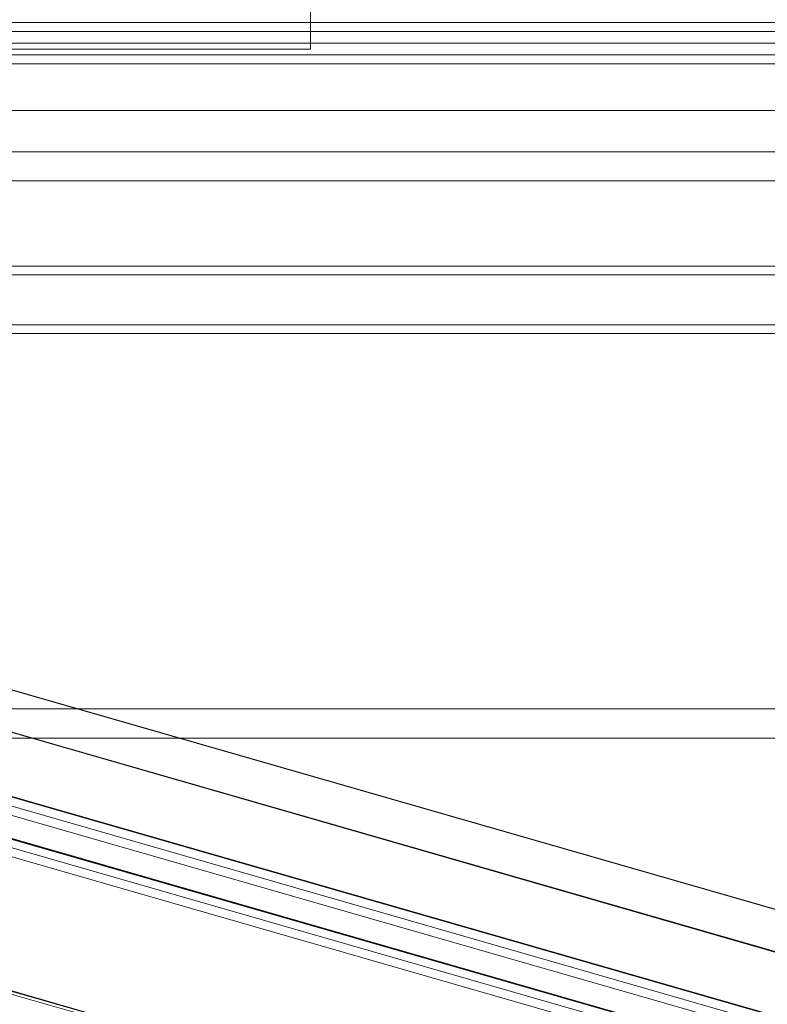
# Model space of a CAD drawing. Header units: millimetres. Extents: x -2233 to 61924, y -68080 to 6847.
# Tile 751 of 1022: x 25031 to 25286, y 959 to 1295. Entities that reach past the tile are written whole.
import ezdxf

# ---------------------------------------------------------------- set-up
doc = ezdxf.new("R2010")
doc.units = ezdxf.units.MM
for name, color, linetype, lineweight in [('COTAS_P', 1, 'Continuous', 0), ('lateral_briquetadora', 7, 'Continuous', 0), ('lateral_C05', 7, 'Continuous', 0), ('lateral_C10', 7, 'Continuous', 0)]:
    doc.layers.add(name, color=color, linetype=linetype, lineweight=lineweight)
doc.dimstyles.new('R19_100', dxfattribs={"dimtxt": 250, "dimasz": 150, "dimexe": 150, "dimexo": 80, "dimgap": 100, "dimtad": 1, "dimtih": 1, "dimtoh": 1, "dimdsep": 46, "dimcen": 0.09, "dimadec": 0, "dimazin": 0, "dimtfac": 1, "dimtdec": 4, "dimtofl": 0, "dimtmove": 0, "dimatfit": 3, "dimfxl": 1, "dimtolj": 1, "dimtzin": 0, "dimarcsym": 0})

# ---------------------------------------------------------------- blocks, each defined once
blk = doc.blocks.new('DIM_R27_7')
at = {"layer": 'COTAS_P'}
for p, q in [((24250.07, 2141), (24400.07, 2186)), ((26750.07, 2141), (26600.07, 2186)), ((24250.07, 1241), (24250.07, 2141)), ((24250.07, 2141), (26750.07, 2141)), ((24250.07, 2141), (24400.07, 2096)), ((26750.07, 2141), (26600.07, 2096)), ((26750.07, 1241), (26750.07, 2141))]:
    blk.add_line(p, q, dxfattribs=at)
blk.add_text('2500 P', height=250, dxfattribs=at).set_placement((25500.07, 2241))

msp = doc.modelspace()

# ---------------------------------------------------------------- linework, layer by layer
at = {"layer": 'lateral_briquetadora'}
for p, q in [((25130.067, 1285), (25130.067, 1315)), ((24570.067, 1285), (25130.067, 1285)), ((23750.067, 1264), (25950.067, 1264)), ((24150.067, 1264), (25950.067, 1264)), ((23750.067, 1250), (25950.067, 1250)), ((23900.067, 1250), (25800.067, 1250)), ((24150.067, 1250), (25800.067, 1250)), ((23750.067, 1240), (25950.067, 1240)), ((23900.067, 1240), (25800.067, 1240)), ((23750.067, 1060), (25950.067, 1060)), ((23900.067, 1060), (25800.067, 1060)), ((23900.067, 1050), (25800.067, 1050))]:
    msp.add_line(p, q, dxfattribs=at)
at = {"layer": 'lateral_C05'}
for p, q in [((24250.067, 1294), (26750.067, 1294)), ((24310.067, 1294), (26690.067, 1294)), ((25197.196, 1294), (25197.206, 1294)), ((25197.206, 1294), (25197.223, 1294)), ((25197.223, 1294), (25197.247, 1294)), ((25197.247, 1294), (25197.278, 1294)), ((25197.278, 1294), (25197.315, 1294)), ((25197.315, 1294), (25197.358, 1294)), ((25197.358, 1294), (25197.408, 1294)), ((25197.408, 1294), (25197.465, 1294)), ((25197.465, 1294), (25197.527, 1294)), ((25197.527, 1294), (25197.596, 1294)), ((25197.596, 1294), (25197.67, 1294)), ((25197.67, 1294), (25197.75, 1294)), ((25197.75, 1294), (25197.836, 1294)), ((25197.836, 1294), (25197.927, 1294)), ((25197.927, 1294), (25198.022, 1294)), ((25198.022, 1294), (25198.123, 1294)), ((25198.123, 1294), (25198.228, 1294)), ((25198.228, 1294), (25198.337, 1294)), ((25198.337, 1294), (25198.45, 1294)), ((25198.45, 1294), (25198.567, 1294)), ((25198.567, 1294), (25198.688, 1294)), ((25198.688, 1294), (25198.811, 1294)), ((25198.811, 1294), (25198.938, 1294)), ((25198.938, 1294), (25199.067, 1294)), ((25199.067, 1294), (25199.198, 1294)), ((25199.198, 1294), (25199.331, 1294)), ((25199.331, 1294), (25199.465, 1294)), ((25199.465, 1294), (25199.601, 1294)), ((25199.601, 1294), (25199.737, 1294)), ((25199.737, 1294), (25199.874, 1294)), ((25199.874, 1294), (25200.011, 1294)), ((25200.011, 1294), (25200.148, 1294)), ((25200.148, 1294), (25200.284, 1294)), ((25200.284, 1294), (25200.42, 1294)), ((25200.42, 1294), (25200.554, 1294)), ((25200.554, 1294), (25200.687, 1294)), ((25200.687, 1294), (25200.818, 1294)), ((25200.818, 1294), (25200.947, 1294)), ((25200.947, 1294), (25201.074, 1294)), ((25201.074, 1294), (25201.197, 1294)), ((25201.197, 1294), (25201.317, 1294)), ((25201.317, 1294), (25201.434, 1294)), ((25201.434, 1294), (25201.548, 1294)), ((25201.548, 1294), (25201.657, 1294)), ((25201.657, 1294), (25201.762, 1294)), ((25201.762, 1294), (25201.863, 1294)), ((25201.863, 1294), (25201.958, 1294)), ((25201.958, 1294), (25202.049, 1294)), ((25202.049, 1294), (25202.135, 1294)), ((25202.135, 1294), (25202.215, 1294)), ((25202.215, 1294), (25202.289, 1294)), ((25202.289, 1294), (25202.358, 1294)), ((25202.358, 1294), (25202.42, 1294)), ((25202.42, 1294), (25202.477, 1294)), ((25202.477, 1294), (25202.527, 1294)), ((25202.527, 1294), (25202.57, 1294)), ((25202.57, 1294), (25202.607, 1294)), ((25202.607, 1294), (25202.638, 1294)), ((25202.638, 1294), (25202.662, 1294)), ((25202.662, 1294), (25202.679, 1294)), ((25202.679, 1294), (25202.689, 1294)), ((24250.067, 1291), (26750.067, 1291)), ((24310.067, 1291), (26690.067, 1291)), ((24900.317, 1291), (25499.567, 1291)), ((25196.946, 1291), (25196.957, 1291)), ((25196.957, 1291), (25196.976, 1291)), ((25196.976, 1291), (25197.002, 1291)), ((25197.002, 1291), (25197.035, 1291)), ((25197.035, 1291), (25197.076, 1291)), ((25197.076, 1291), (25197.123, 1291)), ((25197.123, 1291), (25197.178, 1291)), ((25197.178, 1291), (25197.24, 1291)), ((25197.196, 1291), (25197.206, 1291)), ((25197.206, 1291), (25197.223, 1291)), ((25197.223, 1291), (25197.247, 1291)), ((25197.24, 1291), (25197.308, 1291)), ((25197.247, 1291), (25197.278, 1291)), ((25197.278, 1291), (25197.315, 1291)), ((25197.308, 1291), (25197.383, 1291)), ((25197.315, 1291), (25197.358, 1291)), ((25197.358, 1291), (25197.408, 1291)), ((25197.383, 1291), (25197.464, 1291)), ((25197.408, 1291), (25197.465, 1291)), ((25197.464, 1291), (25197.551, 1291)), ((25197.465, 1291), (25197.527, 1291)), ((25197.527, 1291), (25197.596, 1291)), ((25197.551, 1291), (25197.644, 1291)), ((25197.596, 1291), (25197.67, 1291)), ((25197.644, 1291), (25197.743, 1291)), ((25197.67, 1291), (25197.75, 1291)), ((25197.743, 1291), (25197.848, 1291)), ((25197.75, 1291), (25197.836, 1291)), ((25197.836, 1291), (25197.927, 1291)), ((25197.848, 1291), (25197.957, 1291)), ((25197.927, 1291), (25198.022, 1291)), ((25197.957, 1291), (25198.072, 1291)), ((25198.022, 1291), (25198.123, 1291)), ((25198.072, 1291), (25198.191, 1291)), ((25198.123, 1291), (25198.228, 1291)), ((25198.191, 1291), (25198.315, 1291)), ((25198.228, 1291), (25198.337, 1291)), ((25198.315, 1291), (25198.442, 1291)), ((25198.337, 1291), (25198.45, 1291)), ((25198.442, 1291), (25198.574, 1291)), ((25198.45, 1291), (25198.567, 1291)), ((25198.567, 1291), (25198.688, 1291)), ((25198.574, 1291), (25198.709, 1291)), ((25198.688, 1291), (25198.811, 1291)), ((25198.709, 1291), (25198.846, 1291)), ((25198.811, 1291), (25198.938, 1291)), ((25198.846, 1291), (25198.987, 1291)), ((25198.938, 1291), (25199.067, 1291)), ((25198.987, 1291), (25199.13, 1291)), ((25199.067, 1291), (25199.198, 1291)), ((25199.13, 1291), (25199.275, 1291)), ((25199.198, 1291), (25199.331, 1291)), ((25199.275, 1291), (25199.422, 1291)), ((25199.331, 1291), (25199.465, 1291)), ((25199.422, 1291), (25199.569, 1291)), ((25199.465, 1291), (25199.601, 1291)), ((25199.569, 1291), (25199.718, 1291)), ((25199.601, 1291), (25199.737, 1291)), ((25199.718, 1291), (25199.868, 1291)), ((25199.737, 1291), (25199.874, 1291)), ((25199.868, 1291), (25200.017, 1291)), ((25199.874, 1291), (25200.011, 1291)), ((25200.011, 1291), (25200.148, 1291)), ((25200.017, 1291), (25200.167, 1291)), ((25200.148, 1291), (25200.284, 1291)), ((25200.167, 1291), (25200.316, 1291)), ((25200.284, 1291), (25200.42, 1291)), ((25200.316, 1291), (25200.463, 1291)), ((25200.42, 1291), (25200.554, 1291)), ((25200.463, 1291), (25200.61, 1291)), ((25200.554, 1291), (25200.687, 1291)), ((25200.61, 1291), (25200.755, 1291)), ((25200.687, 1291), (25200.818, 1291)), ((25200.755, 1291), (25200.898, 1291)), ((25200.818, 1291), (25200.947, 1291)), ((25200.898, 1291), (25201.039, 1291)), ((25200.947, 1291), (25201.074, 1291)), ((25201.039, 1291), (25201.176, 1291)), ((25201.074, 1291), (25201.197, 1291)), ((25201.176, 1291), (25201.311, 1291)), ((25201.197, 1291), (25201.317, 1291)), ((25201.311, 1291), (25201.442, 1291)), ((25201.317, 1291), (25201.434, 1291)), ((25201.434, 1291), (25201.548, 1291)), ((25201.442, 1291), (25201.57, 1291)), ((25201.548, 1291), (25201.657, 1291)), ((25201.57, 1291), (25201.694, 1291)), ((25201.657, 1291), (25201.762, 1291)), ((25201.694, 1291), (25201.813, 1291)), ((25201.762, 1291), (25201.863, 1291)), ((25201.813, 1291), (25201.928, 1291)), ((25201.863, 1291), (25201.958, 1291)), ((25201.928, 1291), (25202.037, 1291)), ((25201.958, 1291), (25202.049, 1291)), ((25202.037, 1291), (25202.142, 1291)), ((25202.049, 1291), (25202.135, 1291)), ((25202.135, 1291), (25202.215, 1291)), ((25202.142, 1291), (25202.241, 1291)), ((25202.215, 1291), (25202.289, 1291)), ((25202.241, 1291), (25202.334, 1291)), ((25202.289, 1291), (25202.358, 1291)), ((25202.334, 1291), (25202.421, 1291)), ((25202.358, 1291), (25202.42, 1291)), ((25202.42, 1291), (25202.477, 1291)), ((25202.421, 1291), (25202.502, 1291)), ((25202.477, 1291), (25202.527, 1291)), ((25202.502, 1291), (25202.577, 1291)), ((25202.527, 1291), (25202.57, 1291)), ((25202.57, 1291), (25202.607, 1291)), ((25202.577, 1291), (25202.645, 1291)), ((25202.607, 1291), (25202.638, 1291)), ((25202.638, 1291), (25202.662, 1291)), ((25202.645, 1291), (25202.707, 1291)), ((25202.662, 1291), (25202.679, 1291)), ((25202.679, 1291), (25202.689, 1291)), ((25202.707, 1291), (25202.762, 1291)), ((25202.762, 1291), (25202.809, 1291)), ((25202.809, 1291), (25202.85, 1291)), ((25202.85, 1291), (25202.883, 1291)), ((25202.883, 1291), (25202.909, 1291)), ((25202.909, 1291), (25202.928, 1291)), ((25202.928, 1291), (25202.939, 1291)), ((24300.067, 1287), (26700.067, 1287)), ((24900.317, 1287), (25499.567, 1287)), ((25196.946, 1287), (25196.957, 1287)), ((25196.957, 1287), (25196.976, 1287)), ((25196.976, 1287), (25197.002, 1287)), ((25197.002, 1287), (25197.035, 1287)), ((25197.035, 1287), (25197.076, 1287)), ((25197.076, 1287), (25197.123, 1287)), ((25197.123, 1287), (25197.178, 1287)), ((25197.178, 1287), (25197.24, 1287)), ((25197.196, 1287), (25197.206, 1287)), ((25197.206, 1287), (25197.223, 1287)), ((25197.223, 1287), (25197.247, 1287)), ((25197.24, 1287), (25197.308, 1287)), ((25197.247, 1287), (25197.278, 1287)), ((25197.278, 1287), (25197.315, 1287)), ((25197.308, 1287), (25197.383, 1287)), ((25197.315, 1287), (25197.358, 1287)), ((25197.358, 1287), (25197.408, 1287)), ((25197.383, 1287), (25197.464, 1287)), ((25197.408, 1287), (25197.465, 1287)), ((25197.464, 1287), (25197.551, 1287)), ((25197.465, 1287), (25197.527, 1287)), ((25197.527, 1287), (25197.596, 1287)), ((25197.551, 1287), (25197.644, 1287)), ((25197.596, 1287), (25197.67, 1287)), ((25197.644, 1287), (25197.743, 1287)), ((25197.67, 1287), (25197.75, 1287)), ((25197.743, 1287), (25197.848, 1287)), ((25197.75, 1287), (25197.836, 1287)), ((25197.836, 1287), (25197.927, 1287)), ((25197.848, 1287), (25197.957, 1287)), ((25197.927, 1287), (25198.022, 1287)), ((25197.957, 1287), (25198.072, 1287)), ((25198.022, 1287), (25198.123, 1287)), ((25198.072, 1287), (25198.191, 1287)), ((25198.123, 1287), (25198.228, 1287)), ((25198.191, 1287), (25198.315, 1287)), ((25198.228, 1287), (25198.337, 1287)), ((25198.315, 1287), (25198.442, 1287)), ((25198.337, 1287), (25198.45, 1287)), ((25198.442, 1287), (25198.574, 1287)), ((25198.45, 1287), (25198.567, 1287)), ((25198.567, 1287), (25198.688, 1287)), ((25198.574, 1287), (25198.709, 1287)), ((25198.688, 1287), (25198.811, 1287)), ((25198.709, 1287), (25198.846, 1287)), ((25198.811, 1287), (25198.938, 1287)), ((25198.846, 1287), (25198.987, 1287)), ((25198.938, 1287), (25199.067, 1287)), ((25198.987, 1287), (25199.13, 1287)), ((25199.067, 1287), (25199.198, 1287)), ((25199.13, 1287), (25199.275, 1287)), ((25199.198, 1287), (25199.331, 1287)), ((25199.275, 1287), (25199.422, 1287)), ((25199.331, 1287), (25199.465, 1287)), ((25199.422, 1287), (25199.569, 1287)), ((25199.465, 1287), (25199.601, 1287)), ((25199.569, 1287), (25199.718, 1287)), ((25199.601, 1287), (25199.737, 1287)), ((25199.718, 1287), (25199.868, 1287)), ((25199.737, 1287), (25199.874, 1287)), ((25199.868, 1287), (25200.017, 1287)), ((25199.874, 1287), (25200.011, 1287)), ((25200.011, 1287), (25200.148, 1287)), ((25200.017, 1287), (25200.167, 1287)), ((25200.148, 1287), (25200.284, 1287)), ((25200.167, 1287), (25200.316, 1287)), ((25200.284, 1287), (25200.42, 1287)), ((25200.316, 1287), (25200.463, 1287)), ((25200.42, 1287), (25200.554, 1287)), ((25200.463, 1287), (25200.61, 1287)), ((25200.554, 1287), (25200.687, 1287)), ((25200.61, 1287), (25200.755, 1287)), ((25200.687, 1287), (25200.818, 1287)), ((25200.755, 1287), (25200.898, 1287)), ((25200.818, 1287), (25200.947, 1287)), ((25200.898, 1287), (25201.039, 1287)), ((25200.947, 1287), (25201.074, 1287)), ((25201.039, 1287), (25201.176, 1287)), ((25201.074, 1287), (25201.197, 1287)), ((25201.176, 1287), (25201.311, 1287)), ((25201.197, 1287), (25201.317, 1287)), ((25201.311, 1287), (25201.442, 1287)), ((25201.317, 1287), (25201.434, 1287)), ((25201.434, 1287), (25201.548, 1287)), ((25201.442, 1287), (25201.57, 1287)), ((25201.548, 1287), (25201.657, 1287)), ((25201.57, 1287), (25201.694, 1287)), ((25201.657, 1287), (25201.762, 1287)), ((25201.694, 1287), (25201.813, 1287)), ((25201.762, 1287), (25201.863, 1287)), ((25201.813, 1287), (25201.928, 1287)), ((25201.863, 1287), (25201.958, 1287)), ((25201.928, 1287), (25202.037, 1287)), ((25201.958, 1287), (25202.049, 1287)), ((25202.037, 1287), (25202.142, 1287)), ((25202.049, 1287), (25202.135, 1287)), ((25202.135, 1287), (25202.215, 1287)), ((25202.142, 1287), (25202.241, 1287)), ((25202.215, 1287), (25202.289, 1287)), ((25202.241, 1287), (25202.334, 1287)), ((25202.289, 1287), (25202.358, 1287)), ((25202.334, 1287), (25202.421, 1287)), ((25202.358, 1287), (25202.42, 1287)), ((25202.42, 1287), (25202.477, 1287)), ((25202.421, 1287), (25202.502, 1287)), ((25202.477, 1287), (25202.527, 1287)), ((25202.502, 1287), (25202.577, 1287)), ((25202.527, 1287), (25202.57, 1287)), ((25202.57, 1287), (25202.607, 1287)), ((25202.577, 1287), (25202.645, 1287)), ((25202.607, 1287), (25202.638, 1287)), ((25202.638, 1287), (25202.662, 1287)), ((25202.645, 1287), (25202.707, 1287)), ((25202.662, 1287), (25202.679, 1287)), ((25202.679, 1287), (25202.689, 1287)), ((25202.707, 1287), (25202.762, 1287)), ((25202.762, 1287), (25202.809, 1287)), ((25202.809, 1287), (25202.85, 1287)), ((25202.85, 1287), (25202.883, 1287)), ((25202.883, 1287), (25202.909, 1287)), ((25202.909, 1287), (25202.928, 1287)), ((25202.928, 1287), (25202.939, 1287)), ((24300.067, 1283), (26700.067, 1283)), ((24310.067, 1283), (26690.067, 1283)), ((25197.196, 1283), (25197.206, 1283)), ((25197.206, 1283), (25197.223, 1283)), ((25197.223, 1283), (25197.247, 1283)), ((25197.247, 1283), (25197.278, 1283)), ((25197.278, 1283), (25197.315, 1283)), ((25197.315, 1283), (25197.358, 1283)), ((25197.358, 1283), (25197.408, 1283)), ((25197.408, 1283), (25197.465, 1283)), ((25197.465, 1283), (25197.527, 1283)), ((25197.527, 1283), (25197.596, 1283)), ((25197.596, 1283), (25197.67, 1283)), ((25197.67, 1283), (25197.75, 1283)), ((25197.75, 1283), (25197.836, 1283)), ((25197.836, 1283), (25197.927, 1283)), ((25197.927, 1283), (25198.022, 1283)), ((25198.022, 1283), (25198.123, 1283)), ((25198.123, 1283), (25198.228, 1283)), ((25198.228, 1283), (25198.337, 1283)), ((25198.337, 1283), (25198.45, 1283)), ((25198.45, 1283), (25198.567, 1283)), ((25198.567, 1283), (25198.688, 1283)), ((25198.688, 1283), (25198.811, 1283)), ((25198.811, 1283), (25198.938, 1283)), ((25198.938, 1283), (25199.067, 1283)), ((25199.067, 1283), (25199.198, 1283)), ((25199.198, 1283), (25199.331, 1283)), ((25199.331, 1283), (25199.465, 1283)), ((25199.465, 1283), (25199.601, 1283)), ((25199.601, 1283), (25199.737, 1283)), ((25199.737, 1283), (25199.874, 1283)), ((25199.874, 1283), (25200.011, 1283)), ((25200.011, 1283), (25200.148, 1283)), ((25200.148, 1283), (25200.284, 1283)), ((25200.284, 1283), (25200.42, 1283)), ((25200.42, 1283), (25200.554, 1283)), ((25200.554, 1283), (25200.687, 1283)), ((25200.687, 1283), (25200.818, 1283)), ((25200.818, 1283), (25200.947, 1283)), ((25200.947, 1283), (25201.074, 1283)), ((25201.074, 1283), (25201.197, 1283)), ((25201.197, 1283), (25201.317, 1283)), ((25201.317, 1283), (25201.434, 1283)), ((25201.434, 1283), (25201.548, 1283)), ((25201.548, 1283), (25201.657, 1283)), ((25201.657, 1283), (25201.762, 1283)), ((25201.762, 1283), (25201.863, 1283)), ((25201.863, 1283), (25201.958, 1283)), ((25201.958, 1283), (25202.049, 1283)), ((25202.049, 1283), (25202.135, 1283)), ((25202.135, 1283), (25202.215, 1283)), ((25202.215, 1283), (25202.289, 1283)), ((25202.289, 1283), (25202.358, 1283)), ((25202.358, 1283), (25202.42, 1283)), ((25202.42, 1283), (25202.477, 1283)), ((25202.477, 1283), (25202.527, 1283)), ((25202.527, 1283), (25202.57, 1283)), ((25202.57, 1283), (25202.607, 1283)), ((25202.607, 1283), (25202.638, 1283)), ((25202.638, 1283), (25202.662, 1283)), ((25202.662, 1283), (25202.679, 1283)), ((25202.679, 1283), (25202.689, 1283)), ((24310.067, 1280), (26690.067, 1280)), ((24310.067, 1211), (26690.067, 1211)), ((24310.067, 1208), (26690.067, 1208)), ((24250.067, 1191), (26750.067, 1191)), ((24250.067, 1188), (26750.067, 1188))]:
    msp.add_line(p, q, dxfattribs=at)
at = {"layer": 'lateral_C10'}
for p, q in [((27641.249, 301.027), (19055.13, 2768.302)), ((19055.623, 2768.302), (27641.742, 301.027)), ((27691.72, 301.027), (19105.6, 2768.302)), ((19106.094, 2768.302), (27692.213, 301.027)), ((27689.597, 250.991), (18989.597, 2750.991)), ((19038.916, 2750.991), (27738.916, 250.991)), ((18988.79, 2748.105), (27688.79, 248.105)), ((27738.109, 248.105), (19038.109, 2748.105)), ((19045.715, 2734.629), (27631.834, 267.353)), ((27632.328, 267.353), (19046.208, 2734.629)), ((19096.186, 2734.629), (27682.305, 267.353)), ((27682.798, 267.353), (19096.679, 2734.629)), ((19054.413, 2726.129), (27621.552, 264.308)), ((27622.359, 267.194), (19055.22, 2729.016)), ((27670.872, 264.308), (19103.733, 2726.129)), ((19104.54, 2729.016), (27671.679, 267.194)), ((27795.544, 167.441), (18962.683, 2705.62)), ((27798.997, 167.441), (18966.136, 2705.62)), ((18966.793, 2705.62), (27799.654, 167.441))]:
    msp.add_line(p, q, dxfattribs=at)

# ---------------------------------------------------------------- dimensions: what is measured, and where the dimension line sits
at = {"layer": 'COTAS_P'}
dim = msp.add_aligned_dim(p1=(24250.067, 1241), p2=(26750.067, 1241), distance=900, text='<> P', dimstyle='R19_100', dxfattribs=at)
dim.commit()
dim.dimension.update_dxf_attribs({"geometry": 'DIM_R27_7', "text_midpoint": (25500.067, 2141)})

doc.saveas('drawing.dxf')
